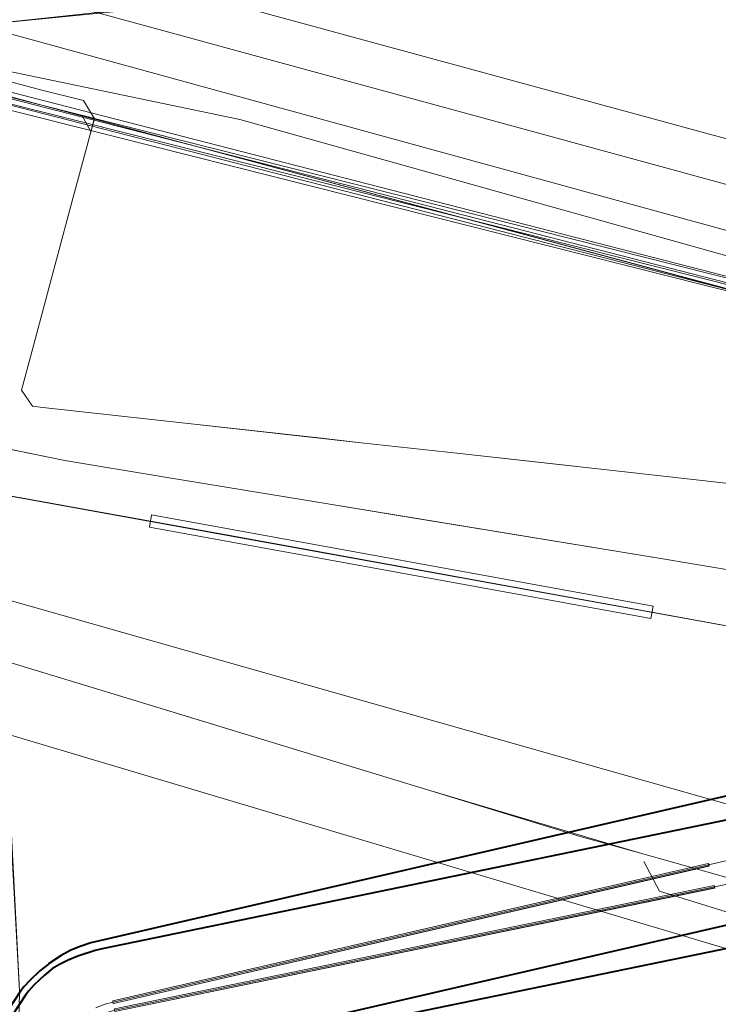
# Model space of a CAD drawing. Header units: metres. Extents: x 124576 to 133557, y 395865 to 402386.
# Tile 411 of 447: x 133074 to 133130, y 400742 to 400820. Entities that reach past the tile are written whole.
import ezdxf

# ---------------------------------------------------------------- set-up
doc = ezdxf.new("R2010")
doc.units = ezdxf.units.M
doc.header["$MEASUREMENT"] = 0
for name, color, linetype, lineweight, true_color in [('LG_AanduidingEisVoorzorgsmaatregel', 7, 'Continuous', 40, 0xf7284a), ('LG_Datatransport', 3, 'Continuous', 13, 0x00ff00), ('LG_Datatransport_Eurofiber_Nederland_BV', 3, 'Continuous', 13, 0x00ff00), ('LG_Datatransport_T-Mobile_Netherlands_BV', 3, 'Continuous', 13, 0x00ff00), ('LG_Datatransport_Ziggo_BV', 3, 'Continuous', 13, 0x00ff00), ('LG_Gas_Hoge_Druk_Enexis_Netbeheer_BV', 7, 'Continuous', 13, 0xff9b00), ('LG_Hoog_Spanning', 1, 'Continuous', 13, 0xff0000), ('LG_Hoog_Spanning_Tennet_Tso', 1, 'Continuous', 13, 0xff0000), ('LG_Midden_Spanning_Enexis_Netbeheer_BV', 7, 'Continuous', 13, 0xd20000), ('LG_Riool_Vrij_Verval_Gemeente_Tilburg_Ruimtelijke_Uitvoering', 7, 'Continuous', 13, 0xca00a0)]:
    doc.layers.add(name, color=color, linetype=linetype, lineweight=lineweight, true_color=true_color)

msp = doc.modelspace()

# ---------------------------------------------------------------- linework, layer by layer
at = {"layer": 'LG_AanduidingEisVoorzorgsmaatregel', "flags": 128}
for points in [[(133143.577, 400758.952), (133080.876, 400746.053), (133080.875, 400746.053), (133080.32, 400745.905), (133080.319, 400745.905), (133078.959, 400745.457), (133078.959, 400745.457), (133078.297, 400745.185), (133078.296, 400745.185), (133077.488, 400744.783), (133077.487, 400744.782), (133076.942, 400744.466), (133076.94, 400744.465), (133076.262, 400743.922), (133076.261, 400743.921), (133075.479, 400743.174), (133075.479, 400743.174), (133075.051, 400742.71), (133075.051, 400742.709), (133074.779, 400742.341), (133074.779, 400742.341), (133073.705, 400740.737)], [(133130.58, 400758.186), (133079.975, 400746.517), (133079.974, 400746.517), (133079.124, 400746.239), (133079.123, 400746.238), (133078.402, 400745.928), (133078.401, 400745.928), (133077.614, 400745.502), (133077.614, 400745.502), (133076.607, 400744.834), (133076.606, 400744.833), (133075.92, 400744.286), (133075.919, 400744.285), (133075.097, 400743.501), (133075.097, 400743.501), (133074.669, 400743.037), (133074.668, 400743.036), (133074.393, 400742.664), (133074.392, 400742.663), (133073.262, 400740.974)], [(133083.174, 400736.317), (133145.149, 400749.066)], [(133082.717, 400736.887), (133132.401, 400748.344)]]:
    msp.add_lwpolyline(points, dxfattribs=at)
at = {"layer": 'LG_Datatransport', "flags": 128}
for points in [[(133157.737, 400792.623), (133053.427, 400818.904), (133053.183, 400817.934), (133157.493, 400791.653), (133157.737, 400792.623)], [(133157.739, 400792.622), (133053.551, 400819.388), (133053.303, 400818.42), (133157.491, 400791.654), (133157.739, 400792.622)], [(133124.768, 400773.326), (133084.826, 400780.591), (133084.648, 400779.607), (133124.59, 400772.342), (133124.768, 400773.326)]]:
    msp.add_lwpolyline(points, dxfattribs=at)
at = {"layer": 'LG_Datatransport_Eurofiber_Nederland_BV', "flags": 128}
for points in [[(133070.2, 400675.3), (133072.6, 400704.4), (133073.6, 400715.3), (133074, 400727.8), (133074.3, 400742.7), (133072.3, 400781.1), (133069.6, 400815.9), (133069.4, 400816.1), (133069.4, 400816.3), (133069.2, 400816.7), (133069.1, 400817.4), (133069.2, 400817.5), (133069.2, 400817.978), (133072.66, 400802.32), (133069.5, 400818.7), (133070.2, 400819.5), (133091.1, 400821.6), (133092, 400826.1), (133092.93, 400834.31), (133097.52, 400885.49), (133098.37, 400895.24), (133099.793, 400911)], [(133070.2, 400675.3), (133072.6, 400704.4), (133073.6, 400715.3), (133074, 400727.8), (133074.3, 400742.7), (133073.9, 400750), (133073.4, 400759.2), (133072.3, 400781.1), (133069.6, 400815.9), (133069.4, 400816.2), (133069.2, 400816.6), (133069.2, 400817), (133069.2, 400817.4), (133069.2, 400817.9), (133069.3, 400818.3), (133069.5, 400818.6), (133069.7, 400819), (133070, 400819.3), (133070.3, 400819.5), (133083.5, 400820.9), (133091.1, 400821.6), (133092, 400826.1), (133099.86, 400911)], [(133072.655, 400802.323), (133070.503, 400804.264), (133069.6, 400815.9), (133069.2, 400816.6), (133069.2, 400817.9), (133069.3, 400818.3), (133069.7, 400819), (133070, 400819.3), (133070.3, 400819.5), (133083.5, 400820.9), (133091.1, 400821.6), (133092, 400826.1), (133099.86, 400911)], [(133072.66, 400802.32), (133069.5, 400818.7), (133070.2, 400819.5), (133091.1, 400821.6), (133092, 400826.1), (133092.93, 400834.31), (133097.52, 400885.49), (133098.37, 400895.24), (133099.793, 400911)], [(133072.66, 400802.32), (133069.5, 400818.7), (133070.2, 400819.5), (133091.1, 400821.6), (133092, 400826.1), (133092.93, 400834.31), (133097.52, 400885.49), (133098.37, 400895.24), (133099.793, 400911)], [(133072.655, 400802.323), (133069.5, 400818.7), (133070.2, 400819.5), (133091.1, 400821.6), (133092, 400826.1), (133092.929, 400834.314), (133097.518, 400885.49), (133098.375, 400895.237), (133099.797, 400911)], [(133072.655, 400802.323), (133069.5, 400818.7), (133070.2, 400819.5), (133091.1, 400821.6), (133092, 400826.1), (133092.929, 400834.314), (133097.518, 400885.49), (133098.375, 400895.237), (133099.797, 400911)]]:
    msp.add_lwpolyline(points, dxfattribs=at)
at = {"layer": 'LG_Datatransport_T-Mobile_Netherlands_BV', "flags": 128}
msp.add_lwpolyline([(133058.746, 400559.283), (133058.8, 400559.7), (133062.4, 400587.6), (133062, 400602.1), (133064.2, 400622.4), (133068.5, 400657.4), (133070.2, 400675.3), (133072.6, 400704.4), (133073.6, 400715.3), (133074, 400727.8), (133074.3, 400742.7), (133073.9, 400750), (133073.4, 400759.2), (133072.3, 400781.1), (133069.6, 400815.8), (133069.2, 400816.6), (133069.2, 400817.4), (133069.3, 400818.3), (133069.7, 400819), (133070.3, 400819.5), (133083.5, 400820.9), (133091.1, 400821.6), (133092, 400826.1), (133099.86, 400911)], dxfattribs=at)
at = {"layer": 'LG_Datatransport_Ziggo_BV'}
for p, q in [((133053.427, 400818.904), (133157.615, 400792.138)), ((133053.305, 400818.419), (133157.615, 400792.138)), ((133084.737, 400780.099), (133124.679, 400772.834))]:
    msp.add_line(p, q, dxfattribs=at)
at = {"layer": 'LG_Datatransport_Ziggo_BV', "flags": 128}
for points in [[(132763.865, 400892.965), (132816.147, 400881.231), (132919.41, 400849.938), (132962.763, 400836.801), (133016.858, 400812.053), (133047.322, 400791.35), (133048.19, 400790.542), (133051.622, 400786.738), (133052.191, 400786.239), (133052.859, 400785.884), (133053.616, 400785.69), (133133.533, 400771.22), (133134.054, 400771.055), (133134.717, 400770.578), (133135.156, 400769.889), (133141.881, 400752.642), (133142.384, 400751.975), (133142.83, 400751.64), (133143.339, 400751.412), (133230.879, 400723.614), (133281, 400709.5)], [(132919.41, 400849.938), (132962.763, 400836.801), (133016.858, 400812.053), (133047.322, 400791.35), (133048.19, 400790.542), (133051.622, 400786.738), (133052.191, 400786.239), (133052.859, 400785.884), (133053.616, 400785.69), (133133.533, 400771.22), (133134.054, 400771.055), (133134.717, 400770.578), (133135.156, 400769.889), (133141.881, 400752.642), (133142.384, 400751.975), (133142.83, 400751.64), (133143.339, 400751.412), (133230.879, 400723.614), (133281, 400709.5)], [(133281, 400758.661), (133279.686, 400758.959), (133262.207, 400763.462), (133179.829, 400786.07), (133168.271, 400789.534), (133157.615, 400792.138), (133053.305, 400818.419), (133049.701, 400820.027), (133044.805, 400823.228), (133033.395, 400826.387), (133023.899, 400828.803), (133019.979, 400830.035), (133011.674, 400831.794), (133003.813, 400833.854), (132982.685, 400839.583), (132964.839, 400844.669), (132959.04, 400846.23)], [(133281, 400758.661), (133279.686, 400758.959), (133262.207, 400763.462), (133179.829, 400786.07), (133168.271, 400789.534), (133157.615, 400792.138), (133053.305, 400818.419), (133049.701, 400820.027), (133044.805, 400823.228), (133033.395, 400826.387), (133023.899, 400828.803), (133019.979, 400830.035), (133011.674, 400831.794), (132994.456, 400836.37)], [(133281, 400758.661), (133279.686, 400758.959), (133262.207, 400763.462), (133179.829, 400786.07), (133168.271, 400789.534), (133157.615, 400792.138), (133053.305, 400818.419), (133049.701, 400820.027), (133044.805, 400823.228), (133033.395, 400826.387), (133023.899, 400828.803), (133019.979, 400830.035), (133011.674, 400831.794), (132994.456, 400836.37)], [(133281, 400758.661), (133279.686, 400758.959), (133262.207, 400763.462), (133179.829, 400786.07), (133168.271, 400789.534), (133157.615, 400792.138), (133053.305, 400818.419), (133049.701, 400820.027), (133044.805, 400823.228), (133033.395, 400826.387), (133023.899, 400828.803), (133019.979, 400830.035), (133011.674, 400831.794), (132994.456, 400836.37)], [(133281, 400758.661), (133279.686, 400758.959), (133262.207, 400763.462), (133179.829, 400786.07), (133168.271, 400789.534), (133157.615, 400792.138), (133053.305, 400818.419), (133049.701, 400820.027), (133044.805, 400823.228), (133033.395, 400826.387), (133023.899, 400828.803), (133019.979, 400830.035), (133011.674, 400831.794), (132994.456, 400836.37)], [(133281, 400758.661), (133279.686, 400758.959), (133262.207, 400763.462), (133179.829, 400786.07), (133168.271, 400789.534), (133157.615, 400792.138), (133053.305, 400818.419), (133049.701, 400820.027), (133044.805, 400823.228), (133033.395, 400826.387), (133023.899, 400828.803), (133019.979, 400830.035), (133011.674, 400831.794), (132994.456, 400836.37)], [(133044.805, 400823.228), (133051.906, 400820.919), (133060.386, 400818.619), (133091.843, 400812.074), (133281, 400759.139)], [(133281, 400758.661), (133279.686, 400758.959), (133262.207, 400763.462), (133179.829, 400786.07), (133168.271, 400789.534), (133157.615, 400792.138), (133053.305, 400818.419), (133049.701, 400820.027), (133044.805, 400823.228)], [(133281, 400758.661), (133279.686, 400758.959), (133262.207, 400763.462), (133179.829, 400786.07), (133168.271, 400789.534), (133157.615, 400792.138), (133053.305, 400818.419), (133049.701, 400820.027), (133044.805, 400823.228)], [(133281, 400758.661), (133279.686, 400758.959), (133262.207, 400763.462), (133179.829, 400786.07), (133168.271, 400789.534), (133157.615, 400792.138), (133053.305, 400818.419), (133049.701, 400820.027), (133044.805, 400823.228)], [(133281, 400758.661), (133279.686, 400758.959), (133262.207, 400763.462), (133179.829, 400786.07), (133168.271, 400789.534), (133157.615, 400792.138), (133053.305, 400818.419), (133049.701, 400820.027), (133044.805, 400823.228)], [(133281, 400758.661), (133279.686, 400758.959), (133262.207, 400763.462), (133179.829, 400786.07), (133168.271, 400789.534), (133157.615, 400792.138), (133053.305, 400818.419), (133049.701, 400820.027), (133044.805, 400823.228)], [(133281, 400758.661), (133279.686, 400758.959), (133262.207, 400763.462), (133179.829, 400786.07), (133168.271, 400789.534), (133157.615, 400792.138), (133053.305, 400818.419), (133049.701, 400820.027), (133044.805, 400823.228)], [(133281, 400758.661), (133279.686, 400758.959), (133262.207, 400763.462), (133179.829, 400786.07), (133168.271, 400789.534), (133157.615, 400792.138), (133053.305, 400818.419), (133049.701, 400820.027), (133044.805, 400823.228)], [(133281, 400758.661), (133279.686, 400758.959), (133262.207, 400763.462), (133179.829, 400786.07), (133168.271, 400789.534), (133157.615, 400792.138), (133053.305, 400818.419), (133049.701, 400820.027), (133044.805, 400823.228)], [(133281, 400758.661), (133279.686, 400758.959), (133262.207, 400763.462), (133179.829, 400786.07), (133168.271, 400789.534), (133157.615, 400792.138), (133053.305, 400818.419), (133049.701, 400820.027), (133044.805, 400823.228)], [(133281, 400758.661), (133279.686, 400758.959), (133262.207, 400763.462), (133179.829, 400786.07), (133168.271, 400789.534), (133157.615, 400792.138), (133053.305, 400818.419), (133049.701, 400820.027), (133044.805, 400823.228)], [(133281, 400758.661), (133279.686, 400758.959), (133262.207, 400763.462), (133179.829, 400786.07), (133168.271, 400789.534), (133157.615, 400792.138), (133053.305, 400818.419), (133049.701, 400820.027), (133044.805, 400823.228)]]:
    msp.add_lwpolyline(points, dxfattribs=at)
at = {"layer": 'LG_Gas_Hoge_Druk_Enexis_Netbeheer_BV'}
for p, q in [((133074.33, 400768.599), (133083.418, 400765.83)), ((133083.418, 400765.83), (133099.501, 400760.929)), ((133073.08, 400763.223), (133130.569, 400746.074)), ((133106.732, 400758.726), (133123.766, 400753.651)), ((133123.766, 400753.651), (133130.576, 400751.74))]:
    msp.add_line(p, q, dxfattribs=at)
at = {"layer": 'LG_Gas_Hoge_Druk_Enexis_Netbeheer_BV', "flags": 128}
for points in [[(133140.476, 400745.928), (133139.043, 400746.372), (133136.169, 400744.559), (133130.569, 400746.074), (133073.08, 400763.223), (133066.772, 400765.251), (133063.713, 400772.978), (133058.776, 400774.258)], [(133130.779, 400751.683), (133130.576, 400751.74), (133123.766, 400753.651), (133118.971, 400754.996), (133106.732, 400758.726), (133099.501, 400760.929), (133087.244, 400764.664), (133083.418, 400765.83), (133074.33, 400768.599), (133065.791, 400771.201)], [(133138.059, 400746.677), (133125.293, 400750.632), (133124.043, 400753.003)]]:
    msp.add_lwpolyline(points, dxfattribs=at)
at = {"layer": 'LG_Hoog_Spanning', "flags": 128}
for points in [[(133081.781, 400741.691), (133129.22, 400752.628), (133129.221, 400752.629), (133129.223, 400752.629), (133129.224, 400752.63), (133129.225, 400752.631), (133129.226, 400752.631), (133129.226, 400752.632), (133129.227, 400752.634), (133129.227, 400752.635), (133129.228, 400752.636), (133129.228, 400752.637), (133129.228, 400752.638), (133129.228, 400752.64), (133129.183, 400752.835), (133129.182, 400752.836), (133129.182, 400752.838), (133129.181, 400752.839), (133129.18, 400752.84), (133129.18, 400752.841), (133129.179, 400752.841), (133129.177, 400752.842), (133129.176, 400752.842), (133129.175, 400752.843), (133129.174, 400752.843), (133129.173, 400752.843), (133129.171, 400752.843), (133081.732, 400741.906), (133081.731, 400741.905), (133081.729, 400741.905), (133081.728, 400741.904), (133081.727, 400741.903), (133081.726, 400741.903), (133081.726, 400741.902), (133081.725, 400741.9), (133081.725, 400741.899), (133081.724, 400741.898), (133081.724, 400741.897), (133081.724, 400741.896), (133081.724, 400741.894), (133081.769, 400741.699), (133081.77, 400741.698), (133081.77, 400741.696), (133081.771, 400741.695), (133081.772, 400741.694), (133081.773, 400741.693), (133081.774, 400741.693), (133081.775, 400741.692), (133081.776, 400741.692), (133081.777, 400741.691), (133081.778, 400741.691), (133081.78, 400741.691), (133081.781, 400741.691)], [(133081.905, 400741.048), (133129.675, 400750.875), (133129.676, 400750.876), (133129.677, 400750.876), (133129.679, 400750.877), (133129.68, 400750.877), (133129.68, 400750.878), (133129.681, 400750.879), (133129.682, 400750.88), (133129.682, 400750.882), (133129.683, 400750.883), (133129.683, 400750.884), (133129.683, 400750.885), (133129.683, 400750.887), (133129.643, 400751.083), (133129.642, 400751.084), (133129.642, 400751.085), (133129.641, 400751.086), (133129.641, 400751.088), (133129.64, 400751.088), (133129.639, 400751.089), (133129.638, 400751.09), (133129.636, 400751.09), (133129.635, 400751.091), (133129.634, 400751.091), (133129.633, 400751.091), (133129.631, 400751.091), (133081.861, 400741.263)]]:
    msp.add_lwpolyline(points, dxfattribs=at)
at = {"layer": 'LG_Hoog_Spanning_Tennet_Tso'}
for p, q in [((133058.89, 400830.06), (133281, 400769.615)), ((133057.987, 400826.73), (133281, 400765.795)), ((133057.084, 400823.401), (133281, 400761.973))]:
    msp.add_line(p, q, dxfattribs=at)
at = {"layer": 'LG_Hoog_Spanning_Tennet_Tso', "flags": 128}
for points in [[(133080.377, 400741.335), (133081.098, 400741.645), (133081.757, 400741.799), (133129.196, 400752.736), (133131.703, 400753.314), (133132.171, 400753.375), (133132.691, 400753.366), (133133.618, 400753.225), (133134.532, 400753.099), (133135.249, 400753.117), (133135.951, 400753.202), (133136.966, 400753.393), (133137.641, 400753.609), (133138.629, 400754.004), (133139.552, 400754.456), (133140.675, 400755.028), (133141.56, 400755.398), (133142.379, 400755.562), (133143.1, 400755.565), (133148.228, 400754.178), (133157.858, 400751.572), (133158.784, 400751.426), (133161.466, 400750.7)], [(133054.427, 400558.677), (133054.927, 400562.539), (133056.698, 400575.782), (133057.716, 400583.389), (133065.877, 400646.856), (133073.069, 400702.929), (133075.312, 400719.848), (133077.233, 400735.821), (133077.528, 400737.181), (133077.859, 400737.955), (133078.933, 400739.559), (133079.715, 400740.306), (133080.523, 400740.708), (133081.342, 400741), (133081.883, 400741.156), (133129.653, 400750.983), (133144.585, 400754.055), (133145.599, 400754.078), (133146.659, 400753.971), (133148.097, 400753.695), (133157.728, 400751.09), (133158.601, 400750.75), (133165.338, 400748.928)], [(133129.173, 400752.833), (133081.734, 400741.896), (133081.779, 400741.701), (133129.218, 400752.638), (133129.173, 400752.833)], [(133081.903, 400741.058), (133129.673, 400750.885), (133129.633, 400751.081), (133081.863, 400741.253), (133081.903, 400741.058)]]:
    msp.add_lwpolyline(points, dxfattribs=at)
at = {"layer": 'LG_Midden_Spanning_Enexis_Netbeheer_BV'}
for p, q in [((133079.02, 400812.419), (133072.851, 400814.072)), ((133079.02, 400812.419), (133072.851, 400814.072)), ((133080.476, 400812.029), (133079.02, 400812.419)), ((133080.476, 400812.029), (133079.02, 400812.419)), ((133139.846, 400796.123), (133080.476, 400812.029)), ((133139.846, 400796.123), (133080.476, 400812.029)), ((133079.954, 400810.967), (133078.295, 400804.798)), ((133079.954, 400810.967), (133078.295, 400804.798)), ((133079.954, 400810.967), (133078.295, 400804.798)), ((133079.954, 400810.967), (133078.295, 400804.798)), ((133078.295, 400804.798), (133076.64, 400798.642)), ((133078.295, 400804.798), (133076.64, 400798.642)), ((133078.295, 400804.798), (133076.64, 400798.642)), ((133078.295, 400804.798), (133076.64, 400798.642)), ((133076.64, 400798.642), (133075.352, 400793.853)), ((133076.64, 400798.642), (133075.352, 400793.853)), ((133076.64, 400798.642), (133075.352, 400793.853)), ((133076.64, 400798.642), (133075.352, 400793.853)), ((133077.92, 400784.912), (133056.303, 400789.332)), ((133077.92, 400784.912), (133056.303, 400789.332)), ((133077.92, 400784.912), (133056.303, 400789.332)), ((133077.92, 400784.912), (133056.303, 400789.332)), ((133077.92, 400784.912), (133056.303, 400789.332)), ((133087.506, 400787.885), (133101.518, 400786.334)), ((133101.518, 400786.334), (133109.373, 400785.465)), ((133109.373, 400785.465), (133122.293, 400784.034)), ((133085.574, 400783.652), (133077.92, 400784.912)), ((133085.574, 400783.652), (133077.92, 400784.912)), ((133085.574, 400783.652), (133077.92, 400784.912)), ((133085.574, 400783.652), (133077.92, 400784.912)), ((133085.574, 400783.652), (133077.92, 400784.912)), ((133098.871, 400781.464), (133085.574, 400783.652)), ((133098.871, 400781.464), (133085.574, 400783.652)), ((133098.871, 400781.464), (133085.574, 400783.652)), ((133125.537, 400777.077), (133098.871, 400781.464)), ((133125.537, 400777.077), (133098.871, 400781.464)), ((133125.537, 400777.077), (133098.871, 400781.464)), ((133125.537, 400777.077), (133098.871, 400781.464)), ((133125.537, 400777.077), (133098.871, 400781.464)), ((133084.737, 400780.099), (133124.679, 400772.834)), ((133084.737, 400780.099), (133124.679, 400772.834))]:
    msp.add_line(p, q, dxfattribs=at)
at = {"layer": 'LG_Midden_Spanning_Enexis_Netbeheer_BV', "flags": 128}
for points in [[(133281, 400758.362), (133260.479, 400764.114), (133253.659, 400766.026), (133175.501, 400786.572), (133173.786, 400787.031), (133157.816, 400791.309), (133157.606, 400791.365), (133141.437, 400795.697), (133139.846, 400796.123), (133080.476, 400812.029), (133079.02, 400812.419), (133072.851, 400814.072), (133052.18, 400820.222), (133052.063, 400820.257), (133049.297, 400821.08), (133047.373, 400821.652), (133045.448, 400822.195), (133033.769, 400825.313), (133031.142, 400826.015), (133026.454, 400827.267), (133026.278, 400827.314), (133023.308, 400828.107), (133021.48, 400828.595), (132999.039, 400834.588)], [(133281, 400758.362), (133260.479, 400764.114), (133253.659, 400766.026), (133175.501, 400786.572), (133173.786, 400787.031), (133157.816, 400791.309), (133157.606, 400791.365), (133141.437, 400795.697), (133139.846, 400796.123), (133080.476, 400812.029), (133079.02, 400812.419), (133072.851, 400814.072), (133052.18, 400820.222), (133052.063, 400820.257), (133049.297, 400821.08), (133047.373, 400821.652), (133045.448, 400822.195), (133033.769, 400825.313), (133031.142, 400826.015), (133026.454, 400827.267), (133026.278, 400827.314), (133023.308, 400828.107), (133021.48, 400828.595), (132999.039, 400834.588)], [(133281, 400758.362), (133260.479, 400764.114), (133253.659, 400766.026), (133175.501, 400786.572), (133173.786, 400787.031), (133157.816, 400791.309), (133157.606, 400791.365), (133141.437, 400795.697), (133139.846, 400796.123), (133080.476, 400812.029), (133079.02, 400812.419), (133072.851, 400814.072), (133052.18, 400820.222), (133052.063, 400820.257), (133049.297, 400821.08), (133047.373, 400821.652), (133045.448, 400822.195), (133033.769, 400825.313), (133031.142, 400826.015), (133026.454, 400827.267), (133026.278, 400827.314), (133023.308, 400828.107), (133021.48, 400828.595), (132999.039, 400834.588)], [(133281, 400758.362), (133260.479, 400764.114), (133253.659, 400766.026), (133175.501, 400786.572), (133173.786, 400787.031), (133157.816, 400791.309), (133157.606, 400791.365), (133141.437, 400795.697), (133139.846, 400796.123), (133080.476, 400812.029), (133079.02, 400812.419), (133072.851, 400814.072), (133052.18, 400820.222), (133052.063, 400820.257), (133049.297, 400821.08), (133047.373, 400821.652), (133045.448, 400822.195), (133033.769, 400825.313), (133031.142, 400826.015), (133026.454, 400827.267), (133026.278, 400827.314), (133023.308, 400828.107), (133021.48, 400828.595), (132999.039, 400834.588)], [(133281, 400758.362), (133260.479, 400764.114), (133253.659, 400766.026), (133175.501, 400786.572), (133173.786, 400787.031), (133157.816, 400791.309), (133157.606, 400791.365), (133141.437, 400795.697), (133139.846, 400796.123), (133080.476, 400812.029), (133079.02, 400812.419), (133072.851, 400814.072), (133052.18, 400820.222), (133052.063, 400820.257), (133049.297, 400821.08), (133047.373, 400821.652), (133045.448, 400822.195), (133033.769, 400825.313), (133031.142, 400826.015), (133026.454, 400827.267), (133026.278, 400827.314), (133023.308, 400828.107), (133021.48, 400828.595), (132999.039, 400834.588)], [(133281, 400758.362), (133260.479, 400764.114), (133253.659, 400766.026), (133175.501, 400786.572), (133173.786, 400787.031), (133157.816, 400791.309), (133157.606, 400791.365), (133141.437, 400795.697), (133139.846, 400796.123), (133080.476, 400812.029), (133079.02, 400812.419), (133072.851, 400814.072), (133052.18, 400820.222), (133052.063, 400820.257), (133049.297, 400821.08), (133047.373, 400821.652), (133045.448, 400822.195), (133033.769, 400825.313), (133031.142, 400826.015), (133026.454, 400827.267), (133026.278, 400827.314), (133023.308, 400828.107), (133021.48, 400828.595), (132999.039, 400834.588)], [(133281, 400758.362), (133260.479, 400764.114), (133253.659, 400766.026), (133175.501, 400786.572), (133173.786, 400787.031), (133157.816, 400791.309), (133157.606, 400791.365), (133141.437, 400795.697), (133139.846, 400796.123), (133080.476, 400812.029), (133079.02, 400812.419), (133072.851, 400814.072), (133052.18, 400820.222), (133052.063, 400820.257), (133049.297, 400821.08), (133047.373, 400821.652), (133045.448, 400822.195), (133033.769, 400825.313), (133031.142, 400826.015), (133026.454, 400827.267), (133026.278, 400827.314), (133023.308, 400828.107), (133021.48, 400828.595), (132999.039, 400834.588)], [(133281, 400758.362), (133260.479, 400764.114), (133253.659, 400766.026), (133175.501, 400786.572), (133173.786, 400787.031), (133157.816, 400791.309), (133157.606, 400791.365), (133141.437, 400795.697), (133139.846, 400796.123), (133080.476, 400812.029), (133079.02, 400812.419), (133072.851, 400814.072), (133052.18, 400820.222), (133052.063, 400820.257), (133049.297, 400821.08), (133047.373, 400821.652), (133045.448, 400822.195), (133033.769, 400825.313), (133031.142, 400826.015), (133026.454, 400827.267), (133026.278, 400827.314), (133023.308, 400828.107), (133021.48, 400828.595), (132999.039, 400834.588)], [(133031.068, 400826.895), (133050.752, 400821.25), (133053.065, 400820.606), (133075.982, 400814.424), (133079.411, 400813.565), (133080.263, 400812.115), (133079.954, 400810.967)], [(133031.068, 400826.895), (133050.752, 400821.25), (133053.065, 400820.606), (133075.982, 400814.424), (133079.411, 400813.565), (133080.263, 400812.115), (133079.954, 400810.967)], [(133137.76, 400789.367), (133135.551, 400783.735), (133133.92, 400782.75), (133133.178, 400782.832), (133122.293, 400784.034), (133109.373, 400785.465), (133101.518, 400786.334), (133087.506, 400787.885), (133076.157, 400789.14), (133075.338, 400789.231), (133074.457, 400790.522), (133075.352, 400793.853), (133076.64, 400798.642), (133078.295, 400804.798), (133079.954, 400810.967), (133079.996, 400811.122), (133079.29, 400812.347), (133079.02, 400812.419), (133072.851, 400814.072)], [(133079.954, 400810.967), (133080.258, 400812.088), (133079.098, 400812.398), (133079.02, 400812.419)], [(133079.954, 400810.967), (133079.996, 400811.122), (133079.29, 400812.347), (133079.02, 400812.419)], [(133041.531, 400805.229), (133041.419, 400803.584), (133041.397, 400803.254), (133040.884, 400795.711), (133041.387, 400794.715), (133041.704, 400794.513), (133044.424, 400792.785), (133045.599, 400792.262), (133051.648, 400790.58), (133053.906, 400789.822), (133056.303, 400789.332), (133077.92, 400784.912), (133085.574, 400783.652), (133098.871, 400781.464), (133125.537, 400777.077), (133127.753, 400776.712), (133136.39, 400775.291), (133138.099, 400774.017), (133143.219, 400763.481), (133147.995, 400753.651), (133149.667, 400752.218), (133150.059, 400752.097), (133152.349, 400751.378), (133230.373, 400726.5)], [(133041.531, 400805.229), (133041.419, 400803.584), (133041.397, 400803.254), (133040.884, 400795.711), (133041.387, 400794.715), (133041.704, 400794.513), (133044.424, 400792.785), (133045.599, 400792.262), (133051.648, 400790.58), (133053.906, 400789.822), (133056.303, 400789.332), (133077.92, 400784.912), (133085.574, 400783.652), (133098.871, 400781.464), (133125.537, 400777.077), (133127.753, 400776.712), (133136.39, 400775.291), (133138.099, 400774.017), (133143.219, 400763.481), (133147.995, 400753.651), (133149.667, 400752.218), (133150.059, 400752.097), (133152.349, 400751.378), (133230.373, 400726.5)], [(133230.373, 400726.5), (133152.349, 400751.378), (133150.059, 400752.097), (133149.667, 400752.218), (133147.995, 400753.651), (133143.219, 400763.481), (133138.099, 400774.017), (133136.39, 400775.291), (133127.753, 400776.712), (133125.537, 400777.077), (133098.871, 400781.464), (133085.574, 400783.652), (133077.92, 400784.912), (133056.303, 400789.332), (133053.906, 400789.822), (133051.648, 400790.58), (133045.599, 400792.262), (133044.424, 400792.785), (133041.704, 400794.513), (133041.387, 400794.715), (133040.884, 400795.711), (133041.397, 400803.254), (133041.419, 400803.584), (133041.531, 400805.229)], [(133230.373, 400726.5), (133152.349, 400751.378), (133150.059, 400752.097), (133149.667, 400752.218), (133147.995, 400753.651), (133143.219, 400763.481), (133138.099, 400774.017), (133136.39, 400775.291), (133127.753, 400776.712), (133125.537, 400777.077), (133098.871, 400781.464), (133085.574, 400783.652), (133077.92, 400784.912), (133056.303, 400789.332), (133053.906, 400789.822), (133051.648, 400790.58), (133045.599, 400792.262), (133044.424, 400792.785), (133041.704, 400794.513), (133041.387, 400794.715), (133040.884, 400795.711), (133041.397, 400803.254), (133041.419, 400803.584), (133041.531, 400805.229)], [(133230.373, 400726.5), (133152.349, 400751.378), (133150.059, 400752.097), (133149.667, 400752.218), (133147.995, 400753.651), (133143.219, 400763.481), (133138.099, 400774.017), (133136.39, 400775.291), (133127.753, 400776.712), (133125.537, 400777.077), (133098.871, 400781.464), (133085.574, 400783.652), (133077.92, 400784.912), (133056.303, 400789.332), (133053.906, 400789.822), (133051.648, 400790.58), (133045.599, 400792.262), (133044.424, 400792.785), (133041.704, 400794.513), (133041.387, 400794.715), (133040.884, 400795.711), (133041.397, 400803.254), (133041.419, 400803.584), (133041.531, 400805.229)], [(133230.373, 400726.5), (133152.349, 400751.378), (133150.059, 400752.097), (133149.667, 400752.218), (133147.995, 400753.651), (133143.219, 400763.481), (133138.099, 400774.017), (133136.39, 400775.291), (133127.753, 400776.712), (133125.537, 400777.077), (133098.871, 400781.464), (133085.574, 400783.652), (133077.92, 400784.912), (133056.303, 400789.332), (133053.906, 400789.822), (133051.648, 400790.58), (133045.599, 400792.262), (133044.424, 400792.785), (133041.704, 400794.513), (133041.387, 400794.715), (133040.884, 400795.711), (133041.397, 400803.254), (133041.419, 400803.584), (133041.531, 400805.229)], [(133230.373, 400726.5), (133152.349, 400751.378), (133150.059, 400752.097), (133149.667, 400752.218), (133147.995, 400753.651), (133143.219, 400763.481), (133138.099, 400774.017), (133136.39, 400775.291), (133127.753, 400776.712), (133125.537, 400777.077), (133098.871, 400781.464), (133085.574, 400783.652), (133077.92, 400784.912), (133056.303, 400789.332), (133053.906, 400789.822), (133051.648, 400790.58), (133045.599, 400792.262), (133044.424, 400792.785), (133041.704, 400794.513), (133041.387, 400794.715), (133040.884, 400795.711), (133041.397, 400803.254), (133041.419, 400803.584), (133041.531, 400805.229)], [(133230.373, 400726.5), (133152.349, 400751.378), (133150.059, 400752.097), (133149.667, 400752.218), (133147.995, 400753.651), (133143.219, 400763.481), (133138.099, 400774.017), (133136.39, 400775.291), (133127.753, 400776.712), (133125.537, 400777.077), (133098.871, 400781.464), (133085.574, 400783.652), (133077.92, 400784.912), (133056.303, 400789.332), (133053.906, 400789.822), (133051.648, 400790.58), (133045.599, 400792.262), (133044.424, 400792.785), (133041.704, 400794.513), (133041.387, 400794.715), (133040.884, 400795.711), (133041.397, 400803.254), (133041.419, 400803.584), (133041.531, 400805.229)], [(133075.352, 400793.853), (133074.457, 400790.522), (133075.338, 400789.231), (133076.157, 400789.14), (133087.506, 400787.885), (133101.518, 400786.334), (133109.373, 400785.465), (133122.293, 400784.034), (133133.178, 400782.832), (133133.92, 400782.75), (133135.551, 400783.735), (133137.76, 400789.367)], [(133075.352, 400793.853), (133074.457, 400790.522), (133075.338, 400789.231), (133076.157, 400789.14), (133087.506, 400787.885), (133101.518, 400786.334), (133109.373, 400785.465), (133122.293, 400784.034), (133133.178, 400782.832), (133133.92, 400782.75), (133135.551, 400783.735), (133137.76, 400789.367)], [(133075.352, 400793.853), (133074.457, 400790.522), (133075.338, 400789.231), (133076.157, 400789.14), (133087.506, 400787.885), (133101.518, 400786.334), (133109.373, 400785.465), (133122.293, 400784.034), (133133.178, 400782.832), (133133.92, 400782.75), (133135.551, 400783.735), (133137.76, 400789.367)], [(133075.352, 400793.853), (133074.457, 400790.522), (133075.338, 400789.231), (133076.157, 400789.14), (133087.506, 400787.885)], [(133122.293, 400784.034), (133133.178, 400782.832), (133133.92, 400782.75), (133135.551, 400783.735), (133137.76, 400789.367)], [(133101.518, 400786.334), (133098.125, 400786.709), (133087.506, 400787.885)], [(133101.518, 400786.334), (133098.125, 400786.709), (133087.506, 400787.885)], [(133101.518, 400786.334), (133098.125, 400786.709), (133087.506, 400787.885)], [(133101.518, 400786.334), (133098.125, 400786.709), (133087.506, 400787.885)], [(133101.518, 400786.334), (133098.125, 400786.709), (133087.506, 400787.885)], [(133052.859, 400785.884), (133053.616, 400785.69), (133084.737, 400780.099), (133087.688, 400779.569), (133090.05, 400779.142), (133124.679, 400772.834), (133133.533, 400771.22), (133135.156, 400769.889), (133137.924, 400762.91), (133138.794, 400760.673), (133141.767, 400752.897), (133143.339, 400751.412), (133149.371, 400749.496), (133151.659, 400748.772), (133230.879, 400723.614), (133281, 400709.5)], [(133052.859, 400785.884), (133053.616, 400785.69), (133084.737, 400780.099)], [(133122.293, 400784.034), (133114.905, 400784.852), (133109.373, 400785.465)], [(133122.293, 400784.034), (133114.905, 400784.852), (133109.373, 400785.465)], [(133122.293, 400784.034), (133114.905, 400784.852), (133109.373, 400785.465)], [(133122.293, 400784.034), (133114.905, 400784.852), (133109.373, 400785.465)], [(133122.293, 400784.034), (133114.905, 400784.852), (133109.373, 400785.465)], [(133125.537, 400777.077), (133104.135, 400780.598), (133098.871, 400781.464), (133085.574, 400783.652)], [(133125.537, 400777.077), (133104.135, 400780.598), (133098.871, 400781.464), (133085.574, 400783.652)], [(133125.537, 400777.077), (133104.135, 400780.598), (133098.871, 400781.464), (133085.574, 400783.652)], [(133125.537, 400777.077), (133104.135, 400780.598), (133098.871, 400781.464), (133085.574, 400783.652)], [(133125.537, 400777.077), (133104.135, 400780.598), (133098.871, 400781.464)], [(133084.737, 400780.099), (133087.688, 400779.569), (133090.05, 400779.142), (133124.679, 400772.834)], [(133143.219, 400763.481), (133138.099, 400774.017), (133136.39, 400775.291), (133127.753, 400776.712), (133125.537, 400777.077)], [(133124.679, 400772.834), (133133.533, 400771.22), (133135.156, 400769.889), (133137.924, 400762.91), (133138.794, 400760.673), (133141.767, 400752.897), (133143.339, 400751.412), (133149.371, 400749.496), (133151.659, 400748.772), (133230.879, 400723.614), (133281, 400709.5)]]:
    msp.add_lwpolyline(points, dxfattribs=at)
at = {"layer": 'LG_Riool_Vrij_Verval_Gemeente_Tilburg_Ruimtelijke_Uitvoering'}
for p, q in [((133117.28, 400761.36), (133072.59, 400774.03)), ((133135.03, 400756.33), (133117.28, 400761.36))]:
    msp.add_line(p, q, dxfattribs=at)

doc.saveas('drawing.dxf')
